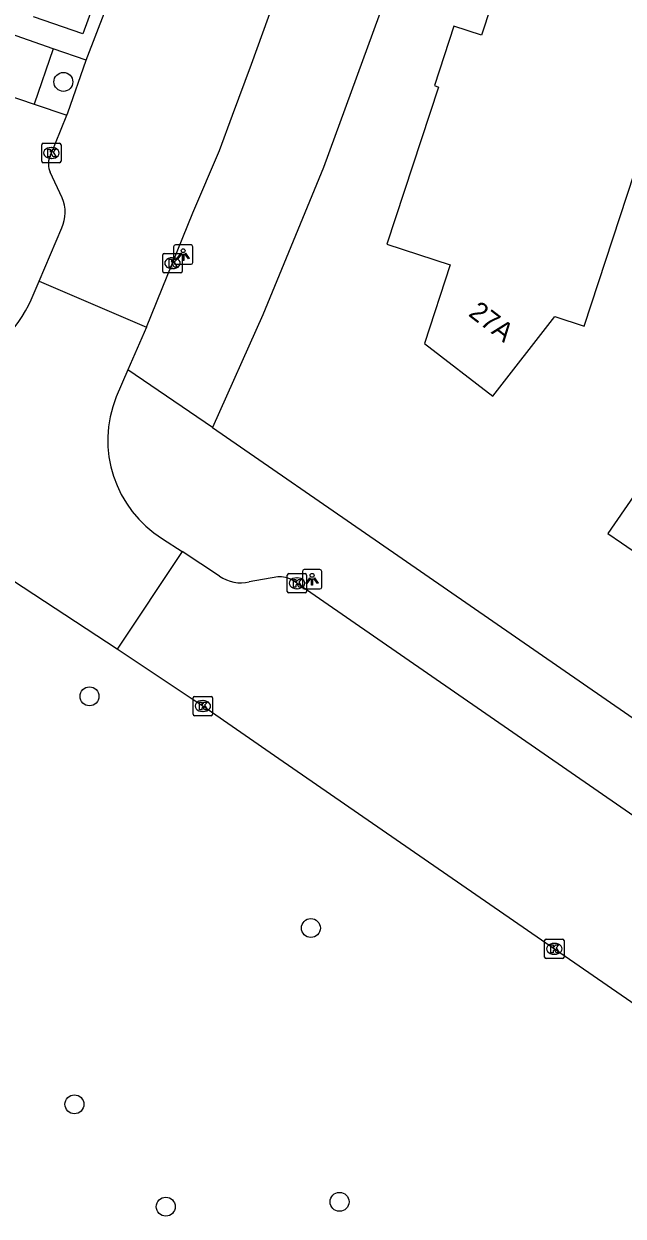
# Model space of a CAD drawing. Extents: x 162812 to 163818, y 381639 to 382470.
# Drawn here: x 163137.5 to 163168.5, y 381965.2 to 382026.8 of the extents above; entities that cross this region are included whole.
import ezdxf

# ---------------------------------------------------------------- set-up
doc = ezdxf.new("R2010")
doc.units = 0
for name, color, linetype in [('IMGEO_Boom', 7, 'Continuous'), ('IMGEO_Groenvoorziening', 7, 'Continuous'), ('IMGEO_Kolk', 7, 'Continuous'), ('IMGEO_Lichtpunt', 7, 'Continuous'), ('IMGEO_Pand', 7, 'Continuous'), ('IMGEO_Pand_nummerreeks', 7, 'Continuous'), ('IMGEO_Rijbaan_lokaal_gesloten', 7, 'Continuous'), ('IMGEO_Rijbaan_lokaal_open', 7, 'Continuous'), ('IMGEO_Voetpad_open', 7, 'Continuous')]:
    doc.layers.add(name, color=color, linetype=linetype)

msp = doc.modelspace()

# ---------------------------------------------------------------- linework, layer by layer
at = {"layer": 'IMGEO_Boom'}
for centre in [(163139.543, 382023.815), (163140.892, 381992.079), (163152.324, 381980.111), (163140.112, 381971.006), (163144.831, 381965.718), (163153.805, 381965.969)]:
    msp.add_circle(centre, 0.489, dxfattribs=at)
at = {"layer": 'IMGEO_Groenvoorziening'}
msp.add_lwpolyline([(163139.011, 382025.529), (163138.028, 382022.67)], dxfattribs=at)
at = {"layer": 'IMGEO_Kolk'}
for p, q in [((163138.422, 382019.718), (163138.422, 382020.57)), ((163138.497, 382020.644), (163139.349, 382020.644)), ((163138.91, 382020.424), (163138.935, 382020.424)), ((163139.423, 382020.57), (163139.423, 382019.718)), ((163139.349, 382019.644), (163138.497, 382019.644)), ((163138.933, 382019.864), (163138.908, 382019.864)), ((163144.677, 382014.025), (163144.677, 382014.877)), ((163144.752, 382014.951), (163145.604, 382014.951)), ((163145.165, 382014.731), (163145.19, 382014.731)), ((163145.678, 382014.877), (163145.678, 382014.025)), ((163145.188, 382014.171), (163145.163, 382014.171)), ((163145.604, 382013.951), (163144.752, 382013.951)), ((163151.104, 381997.493), (163151.104, 381998.345)), ((163151.179, 381998.419), (163152.031, 381998.419)), ((163151.592, 381998.199), (163151.617, 381998.199)), ((163152.105, 381998.345), (163152.105, 381997.493)), ((163151.615, 381997.639), (163151.59, 381997.639)), ((163152.031, 381997.419), (163151.179, 381997.419)), ((163146.245, 381991.152), (163146.245, 381992.004)), ((163146.32, 381992.078), (163147.172, 381992.078)), ((163147.246, 381992.004), (163147.246, 381991.152)), ((163146.756, 381991.298), (163146.731, 381991.298)), ((163146.733, 381991.858), (163146.758, 381991.858)), ((163147.172, 381991.078), (163146.32, 381991.078)), ((163164.396, 381978.612), (163164.396, 381979.464)), ((163164.471, 381979.538), (163165.323, 381979.538)), ((163164.884, 381979.318), (163164.909, 381979.318)), ((163165.397, 381979.464), (163165.397, 381978.612)), ((163165.323, 381978.538), (163164.471, 381978.538)), ((163164.907, 381978.758), (163164.882, 381978.758))]:
    msp.add_line(p, q, dxfattribs=at)
for points in [[(163138.422, 382019.718), (163138.422, 382020.57)], [(163138.497, 382020.644), (163139.349, 382020.644)], [(163138.743, 382020.344), (163138.866, 382020.344), (163138.866, 382020.193), (163138.996, 382020.344), (163139.16, 382020.344), (163139.014, 382020.193), (163139.167, 382019.944), (163139.015, 382019.944), (163138.93, 382020.108), (163138.866, 382020.041), (163138.866, 382019.944), (163138.743, 382019.944), (163138.743, 382020.344)], [(163139.423, 382020.57), (163139.423, 382019.718)], [(163139.349, 382019.644), (163138.497, 382019.644)], [(163144.677, 382014.025), (163144.677, 382014.877)], [(163144.752, 382014.951), (163145.604, 382014.951)], [(163145.678, 382014.877), (163145.678, 382014.025)], [(163144.998, 382014.651), (163145.121, 382014.651), (163145.121, 382014.5), (163145.251, 382014.651), (163145.415, 382014.651), (163145.269, 382014.5), (163145.422, 382014.251), (163145.27, 382014.251), (163145.185, 382014.415), (163145.121, 382014.348), (163145.121, 382014.251), (163144.998, 382014.251), (163144.998, 382014.651)], [(163145.604, 382013.951), (163144.752, 382013.951)], [(163151.104, 381997.493), (163151.104, 381998.345)], [(163151.179, 381998.419), (163152.031, 381998.419)], [(163151.425, 381998.119), (163151.548, 381998.119), (163151.548, 381997.968), (163151.678, 381998.119), (163151.842, 381998.119), (163151.696, 381997.968), (163151.849, 381997.719), (163151.697, 381997.719), (163151.612, 381997.883), (163151.548, 381997.816), (163151.548, 381997.719), (163151.425, 381997.719), (163151.425, 381998.119)], [(163152.105, 381998.345), (163152.105, 381997.493)], [(163152.031, 381997.419), (163151.179, 381997.419)], [(163146.245, 381991.152), (163146.245, 381992.004)], [(163146.32, 381992.078), (163147.172, 381992.078)], [(163147.246, 381992.004), (163147.246, 381991.152)], [(163146.566, 381991.778), (163146.689, 381991.778), (163146.689, 381991.627), (163146.819, 381991.778), (163146.983, 381991.778), (163146.837, 381991.627), (163146.99, 381991.378), (163146.838, 381991.378), (163146.753, 381991.542), (163146.689, 381991.475), (163146.689, 381991.378), (163146.566, 381991.378), (163146.566, 381991.778)], [(163147.172, 381991.078), (163146.32, 381991.078)], [(163164.396, 381978.612), (163164.396, 381979.464)], [(163164.471, 381979.538), (163165.323, 381979.538)], [(163164.717, 381979.238), (163164.84, 381979.238), (163164.84, 381979.087), (163164.97, 381979.238), (163165.134, 381979.238), (163164.988, 381979.087), (163165.141, 381978.838), (163164.989, 381978.838), (163164.904, 381979.002), (163164.84, 381978.935), (163164.84, 381978.838), (163164.717, 381978.838), (163164.717, 381979.238)], [(163165.397, 381979.464), (163165.397, 381978.612)], [(163165.323, 381978.538), (163164.471, 381978.538)]]:
    msp.add_lwpolyline(points, dxfattribs=at)
for centre, start, end in [((163138.499, 382020.568), 91.55205, 178.44795), ((163138.499, 382020.568), 91.55205, 178.44795), ((163139.347, 382020.568), 1.55205, 88.44795), ((163139.347, 382020.568), 1.55205, 88.44795), ((163138.499, 382019.72), 181.55205, 268.44795), ((163138.499, 382019.72), 181.55205, 268.44795), ((163139.347, 382019.72), 271.55205, 358.44795), ((163139.347, 382019.72), 271.55205, 358.44795), ((163144.754, 382014.875), 91.55205, 178.44795), ((163144.754, 382014.875), 91.55205, 178.44795), ((163145.602, 382014.875), 1.55205, 88.44795), ((163145.602, 382014.875), 1.55205, 88.44795), ((163144.754, 382014.027), 181.55205, 268.44795), ((163144.754, 382014.027), 181.55205, 268.44795), ((163145.602, 382014.027), 271.55205, 358.44795), ((163145.602, 382014.027), 271.55205, 358.44795), ((163151.181, 381998.343), 91.55205, 178.44795), ((163151.181, 381998.343), 91.55205, 178.44795), ((163152.029, 381998.343), 1.55205, 88.44795), ((163152.029, 381998.343), 1.55205, 88.44795), ((163151.181, 381997.495), 181.55205, 268.44795), ((163151.181, 381997.495), 181.55205, 268.44795), ((163152.029, 381997.495), 271.55205, 358.44795), ((163152.029, 381997.495), 271.55205, 358.44795), ((163146.322, 381992.002), 91.55205, 178.44795), ((163146.322, 381992.002), 91.55205, 178.44795), ((163147.17, 381992.002), 1.55205, 88.44795), ((163147.17, 381992.002), 1.55205, 88.44795), ((163146.322, 381991.154), 181.55205, 268.44795), ((163146.322, 381991.154), 181.55205, 268.44795), ((163147.17, 381991.154), 271.55205, 358.44795), ((163147.17, 381991.154), 271.55205, 358.44795), ((163164.473, 381979.462), 91.55205, 178.44795), ((163164.473, 381979.462), 91.55205, 178.44795), ((163165.321, 381979.462), 1.55205, 88.44795), ((163165.321, 381979.462), 1.55205, 88.44795), ((163164.473, 381978.614), 181.55205, 268.44795), ((163164.473, 381978.614), 181.55205, 268.44795), ((163165.321, 381978.614), 271.55205, 358.44795), ((163165.321, 381978.614), 271.55205, 358.44795)]:
    msp.add_arc(centre, 0.0765, start, end, dxfattribs=at)
for centre, major_axis, ratio, start_param, end_param in [((163138.909, 382020.144), (-0.387, 0.002), 0.722429, 4.712389, 7.853982), ((163138.934, 382020.144), (-0.39, 0.002), 0.717154, 1.570796, 4.712389), ((163145.164, 382014.451), (-0.387, 0.002), 0.722429, 4.712389, 7.853982), ((163145.189, 382014.451), (-0.39, 0.002), 0.717154, 1.570796, 4.712389), ((163151.591, 381997.919), (-0.387, 0.002), 0.722429, 4.712389, 7.853982), ((163151.616, 381997.919), (-0.39, 0.002), 0.717154, 1.570796, 4.712389), ((163146.732, 381991.578), (-0.387, 0.002), 0.722429, 4.712389, 7.853982), ((163146.757, 381991.578), (-0.39, 0.002), 0.717154, 1.570796, 4.712389), ((163164.883, 381979.038), (-0.387, 0.002), 0.722429, 4.712389, 7.853982), ((163164.908, 381979.038), (-0.39, 0.002), 0.717154, 1.570796, 4.712389)]:
    msp.add_ellipse(centre, major_axis=major_axis, ratio=ratio, start_param=start_param, end_param=end_param, dxfattribs=at)
at = {"layer": 'IMGEO_Lichtpunt'}
for p, q in [((163146.134, 382015.394), (163145.326, 382015.394)), ((163146.134, 382015.394), (163145.326, 382015.394)), ((163145.232, 382015.299), (163145.232, 382014.492)), ((163145.232, 382015.299), (163145.232, 382014.492)), ((163146.228, 382014.492), (163146.228, 382015.299)), ((163146.228, 382014.492), (163146.228, 382015.299)), ((163145.326, 382014.398), (163146.134, 382014.398)), ((163145.326, 382014.398), (163146.134, 382014.398)), ((163151.888, 381998.53), (163151.888, 381997.723)), ((163151.888, 381998.53), (163151.888, 381997.723)), ((163152.79, 381998.625), (163151.982, 381998.625)), ((163152.79, 381998.625), (163151.982, 381998.625)), ((163152.884, 381997.723), (163152.884, 381998.53)), ((163152.884, 381997.723), (163152.884, 381998.53)), ((163151.982, 381997.629), (163152.79, 381997.629)), ((163151.982, 381997.629), (163152.79, 381997.629))]:
    msp.add_line(p, q, dxfattribs=at)
for points in [[(163145.606, 382014.963), (163145.645, 382014.935), (163145.457, 382014.673), (163145.419, 382014.7), (163145.606, 382014.963)], [(163145.708, 382014.915), (163145.755, 382014.915), (163145.755, 382014.593), (163145.708, 382014.593), (163145.708, 382014.915)], [(163145.818, 382014.935), (163145.856, 382014.962), (163146.043, 382014.7), (163146.004, 382014.672), (163145.818, 382014.935)], [(163152.262, 381998.194), (163152.301, 381998.166), (163152.113, 381997.904), (163152.075, 381997.931), (163152.262, 381998.194)], [(163152.364, 381998.146), (163152.411, 381998.146), (163152.411, 381997.824), (163152.364, 381997.824), (163152.364, 381998.146)], [(163152.474, 381998.166), (163152.512, 381998.193), (163152.699, 381997.931), (163152.66, 381997.903), (163152.474, 381998.166)]]:
    msp.add_lwpolyline(points, dxfattribs=at)
for centre in [(163145.731, 382015.097), (163152.387, 381998.328)]:
    msp.add_circle(centre, 0.0994, dxfattribs=at)
for centre, start, end in [((163145.326, 382015.299), 90, 180), ((163145.326, 382015.299), 90, 180), ((163146.134, 382015.299), 0, 90), ((163146.134, 382015.299), 0, 90), ((163145.326, 382014.492), 180, 270), ((163145.326, 382014.492), 180, 270), ((163146.134, 382014.492), 270, 0), ((163146.134, 382014.492), 270, 360), ((163151.982, 381998.53), 90, 180), ((163151.982, 381998.53), 90, 180), ((163152.79, 381998.53), 0, 90), ((163152.79, 381998.53), 0, 90), ((163151.982, 381997.723), 180, 270), ((163151.982, 381997.723), 180, 270), ((163152.79, 381997.723), 270, 0), ((163152.79, 381997.723), 270, 360)]:
    msp.add_arc(centre, 0.0946, start, end, dxfattribs=at)
at = {"layer": 'IMGEO_Pand'}
for points in [[(163180.491, 382026.378), (163163.058, 382032.097), (163161.135, 382026.232), (163159.709, 382026.7), (163158.7, 382023.623), (163158.916, 382023.552), (163156.254, 382015.436), (163159.522, 382014.364), (163158.189, 382010.298), (163161.724, 382007.587), (163164.916, 382011.705), (163166.441, 382011.205), (163169.402, 382020.229), (163177.593, 382017.542)], [(163175.55, 382011.886), (163174.79, 382010.79), (163171.316, 382005.776), (163170.503, 382004.602), (163167.654, 382000.492), (163168.37, 382000), (163171.797, 381997.646), (163170.009, 381995.052), (163175.126, 381991.526)]]:
    msp.add_lwpolyline(points, dxfattribs=at)
at = {"layer": 'IMGEO_Rijbaan_lokaal_gesloten'}
for points in [[(163147.613, 381998.289), (163145.683, 381999.556)], [(163150.62, 381998.244), (163149.145, 381997.998)], [(163181.471, 381977.362), (163171.343, 381984.279), (163151.372, 381998.08)], [(163183.143, 381966.437), (163150.669, 381988.849), (163146.746, 381991.578), (163146.202, 381991.939), (163142.323, 381994.518)]]:
    msp.add_lwpolyline(points, dxfattribs=at)
for centre, radius, start, end in [((163148.696, 381999.811), 1.868, 234.57086, 283.91898), ((163150.711, 381996.857), 1.39, 61.62298, 93.77157)]:
    msp.add_arc(centre, radius, start, end, dxfattribs=at)
at = {"layer": 'IMGEO_Rijbaan_lokaal_open'}
for points in [[(163140.726, 382024.934), (163141.728, 382027.565), (163143.1, 382031.171), (163145.033, 382036.681)], [(163143.832, 382011.14), (163146.235, 382017.05), (163147.599, 382020.265), (163148.28, 382022.097), (163149.261, 382024.736), (163152.342, 382033.275), (163152.905, 382034.812)], [(163139.729, 382022.089), (163139.78, 382022.212), (163140.726, 382024.934)], [(163138.836, 382019.935), (163139.729, 382022.089)], [(163139.478, 382017.828), (163138.865, 382019.153)], [(163138.285, 382013.516), (163139.46, 382016.281)], [(163137.881, 382012.563), (163138.285, 382013.516)], [(163138.285, 382013.516), (163143.832, 382011.14)], [(163143.832, 382011.14), (163142.874, 382008.938)], [(163142.874, 382008.938), (163142.268, 382007.547)], [(163144.665, 382000.217), (163145.683, 381999.556)], [(163145.683, 381999.556), (163142.323, 381994.518)], [(163142.323, 381994.518), (163136.424, 381998.396)]]:
    msp.add_lwpolyline(points, dxfattribs=at)
for centre, radius, start, end in [((163139.748, 382019.577), 0.979, 158.57576, 205.67185), ((163137.761, 382017.074), 1.875, 334.96758, 23.69916), ((163132.217, 382015.043), 6.183, 240.89334, 336.35279), ((163147.836, 382005.311), 6, 158.12141, 238.09535)]:
    msp.add_arc(centre, radius, start, end, dxfattribs=at)
at = {"layer": 'IMGEO_Voetpad_open'}
for points in [[(163141.246, 382036.664), (163144.007, 382035.781), (163140.541, 382026.307), (163137.996, 382027.172)], [(163158.644, 382035.308), (163157.261, 382031.134), (163152.976, 382019.388), (163149.842, 382011.784), (163147.249, 382005.964)], [(163139.011, 382025.529), (163135.178, 382026.859), (163134.235, 382023.965), (163138.028, 382022.67)], [(163140.726, 382024.934), (163139.011, 382025.529)], [(163138.028, 382022.67), (163139.729, 382022.089)], [(163147.249, 382005.964), (163142.874, 382008.938)], [(163147.249, 382005.964), (163155.874, 382000), (163183.007, 381981.238)]]:
    msp.add_lwpolyline(points, dxfattribs=at)

# ---------------------------------------------------------------- texts
at = {"layer": 'IMGEO_Pand_nummerreeks'}
msp.add_text('27A', height=1, rotation=322.5171, dxfattribs=at).set_placement((163160.413, 382011.768))

doc.saveas('drawing.dxf')
